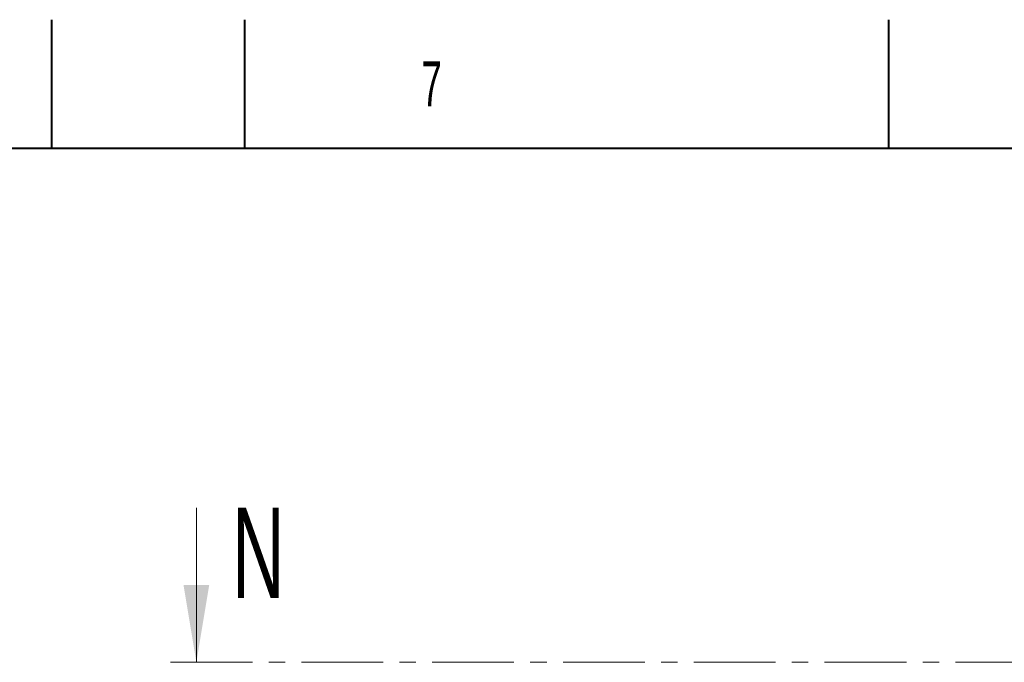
# Model space of a CAD drawing. Header units: millimetres. Extents: x 0 to 8410, y 0 to 5940.
# Tile 265 of 275: x 4230 to 4995, y 5441 to 5940. Entities that reach past the tile are written whole.
import ezdxf

# ---------------------------------------------------------------- set-up
doc = ezdxf.new("R2010")
doc.units = ezdxf.units.MM
doc.header["$LTSCALE"] = 10
doc.linetypes.add('CENTER', pattern=[10.16, 6.35, -1.27, 1.27, -1.27])
doc.styles.add('SLDTEXTSTYLE0', font='TXT', dxfattribs={"width": 0.605})

msp = doc.modelspace()

# ---------------------------------------------------------------- linework, layer by layer
at = {"color": 7, "linetype": 'Continuous', "lineweight": 40}
for p, q in [((4255, 5840), (4255, 5940)), ((4405, 5840), (4405, 5940)), ((4905, 5840), (4905, 5940)), ((8310, 5840), (200, 5840))]:
    msp.add_line(p, q, dxfattribs=at)
at = {"color": 7, "linetype": 'Continuous', "lineweight": 0}
msp.add_line((4367.235032, 5561.252152), (4367.235032, 5441.252152), dxfattribs=at)
at = {"color": 7, "linetype": 'CENTER', "lineweight": 0}
msp.add_line((4347.235032, 5441.252152), (5263.222946, 5441.252152), dxfattribs=at)
at = {"color": 7, "linetype": 'Continuous', "lineweight": 0}
msp.add_solid([(4367.235032, 5441.252152), (4377.235032, 5501.252152), (4357.235032, 5501.252152)], dxfattribs=at)

# ---------------------------------------------------------------- texts
at = {"color": 7, "linetype": 'Continuous', "lineweight": 0, "insert": (4542.109214, 5907.673754), "char_height": 35, "attachment_point": 1, "style": 'SLDTEXTSTYLE0'}
msp.add_mtext('7', dxfattribs=at)
at = {"color": 7, "linetype": 'Continuous', "insert": (4394.970828, 5561.252152), "char_height": 70, "attachment_point": 1, "style": 'SLDTEXTSTYLE0'}
msp.add_mtext('N', dxfattribs=at)

doc.saveas('drawing.dxf')
